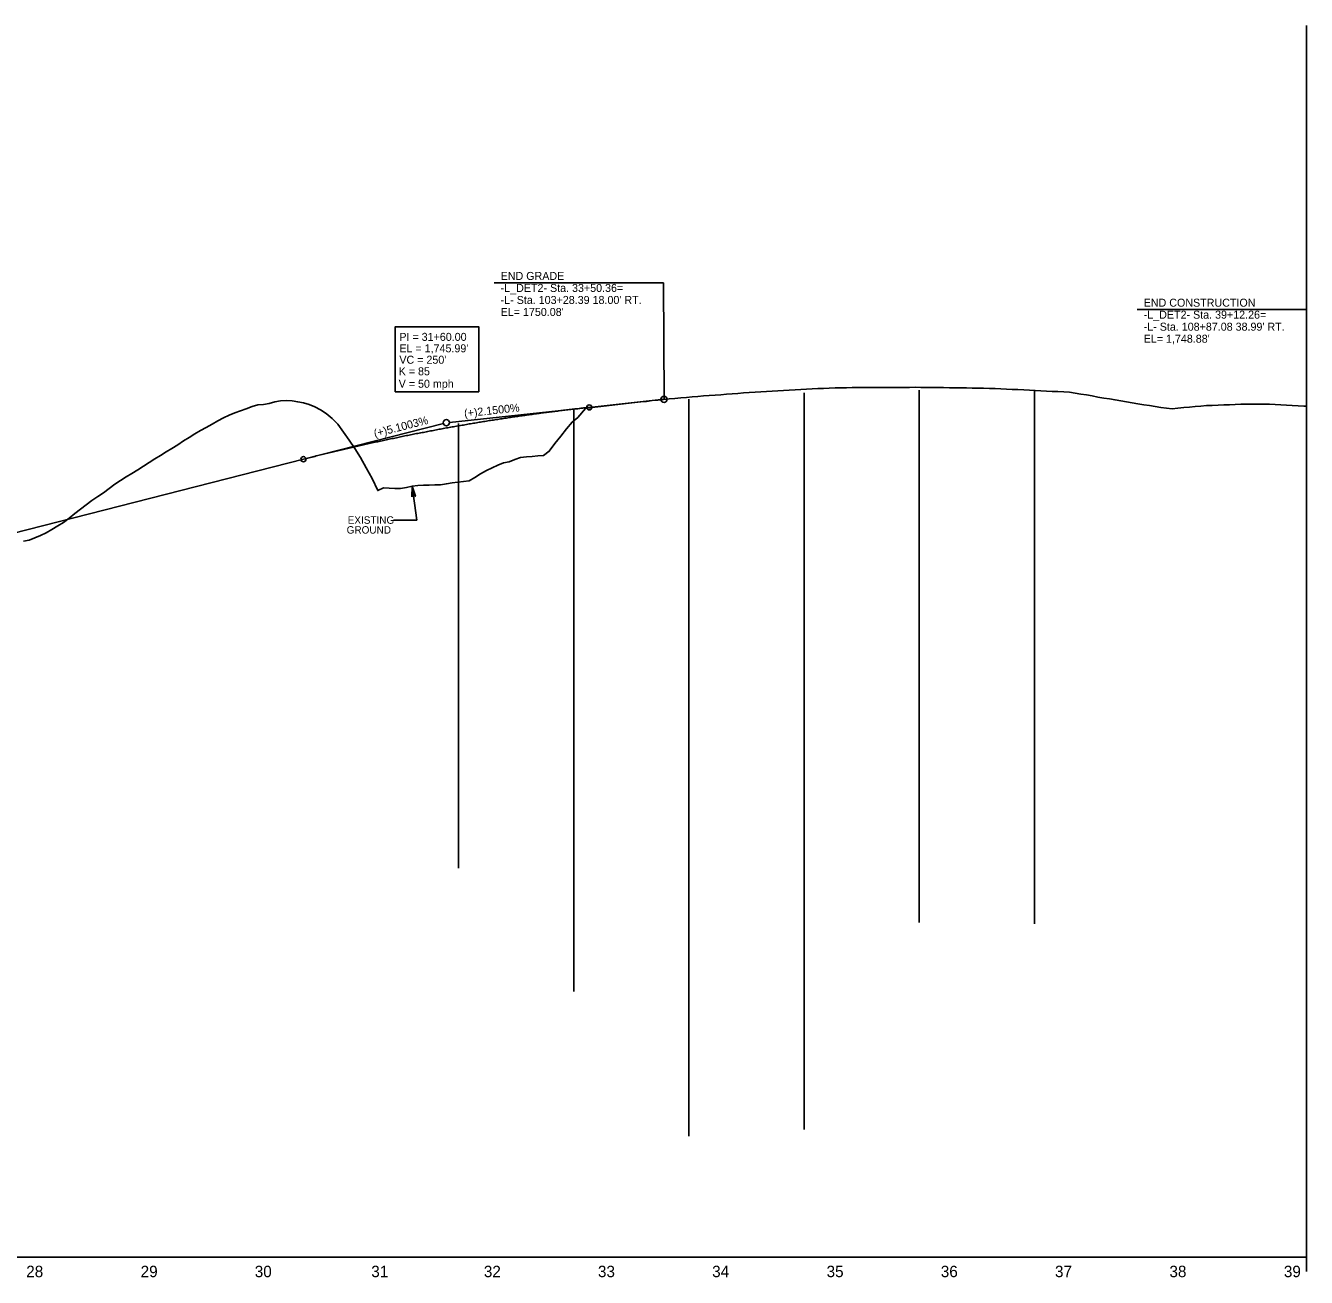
# Model space of a CAD drawing. Extents: x 498575 to 532350, y 405181 to 484585.
# Drawn here: x 507649 to 508769, y 437150 to 438244 of the extents above; entities that cross this region are included whole.
import ezdxf

# ---------------------------------------------------------------- set-up
doc = ezdxf.new("R2010")
doc.units = 0
for name, color, linetype in [('Exist Profile Cell', 7, 'Continuous'), ('Exist Vertical Profile Ground Line', 7, 'Continuous'), ('Exist Vertical Profile Horizontal Axis Label Major', 7, 'Continuous'), ('Prop Grid Mask', 7, 'Continuous'), ('Prop PFL Text', 7, 'Continuous'), ('Prop Vertical Profile Curve Label', 7, 'Continuous'), ('Prop Vertical Profile Grade', 7, 'Continuous'), ('Prop Vertical Profile Grade Label', 7, 'Continuous'), ('Prop VPI Label', 7, 'Continuous'), ('Scratch_Level_5', 7, 'Continuous'), ('Scratch_Level_6', 7, 'Continuous')]:
    doc.layers.add(name, color=color, linetype=linetype)

msp = doc.modelspace()

# ---------------------------------------------------------------- linework, layer by layer
at = {"layer": 'Exist Profile Cell'}
msp.add_line((505856.7, 437167.2), (508769, 437167.2), dxfattribs=at)
at = {"layer": 'Exist Vertical Profile Ground Line'}
for points in [[(508138.5, 437909.5), (508146.7, 437910.6), (508151.7, 437911.2), (508156.7, 437911.8), (508161.7, 437912.4), (508166.7, 437913), (508171.7, 437913.6), (508176.7, 437914.2), (508181.7, 437914.8), (508186.7, 437915.3), (508191.7, 437915.8), (508196.7, 437916.4), (508201.7, 437916.9), (508206.7, 437917.4), (508211.7, 437917.9), (508216.7, 437918.4), (508221.7, 437918.8), (508226.7, 437919.3), (508231.7, 437919.7), (508236.7, 437920.1), (508241.7, 437920.5), (508246.7, 437920.9), (508251.7, 437921.2), (508256.7, 437921.6), (508261.7, 437922), (508266.7, 437922.4), (508271.7, 437922.8), (508276.7, 437923.2)], [(508276.7, 437923.2), (508281.7, 437923.5), (508286.7, 437923.8), (508291.7, 437924.1), (508296.7, 437924.4), (508301.7, 437924.7), (508306.7, 437925), (508311.7, 437925.3), (508316.7, 437925.6), (508321.7, 437925.9), (508326.7, 437926.2), (508331.7, 437926.5), (508336.7, 437926.7), (508341.7, 437926.9), (508346.7, 437927.1), (508351.7, 437927.3), (508356.7, 437927.5), (508361.7, 437927.6), (508366.7, 437927.7), (508371.7, 437927.8), (508376.7, 437927.9), (508381.7, 437927.9), (508386.7, 437927.9), (508391.7, 437928), (508396.7, 437928), (508401.7, 437928), (508406.7, 437928), (508411.7, 437928), (508416.7, 437928), (508421.7, 437928), (508426.7, 437928.1), (508431.7, 437928), (508436.7, 437928), (508441.7, 437927.9), (508446.7, 437927.8), (508451.7, 437927.8), (508456.7, 437927.7), (508461.7, 437927.6), (508466.7, 437927.6), (508471.7, 437927.5), (508476.7, 437927.4), (508481.7, 437927.3), (508486.7, 437927.2), (508491.7, 437927), (508496.7, 437926.9), (508501.7, 437926.7), (508506.7, 437926.5), (508511.7, 437926.3), (508516.7, 437926.1), (508521.7, 437925.9), (508526.7, 437925.6), (508531.7, 437925.4), (508536.7, 437925.1), (508541.7, 437924.8), (508546.7, 437924.5), (508551.7, 437924.3), (508556.7, 437924), (508561.7, 437923.7), (508566.7, 437923.1), (508571.7, 437922.2), (508576.7, 437921.4), (508581.7, 437920.5), (508586.7, 437919.6), (508591.7, 437918.7), (508596.7, 437917.9), (508601.7, 437917), (508606.7, 437916.2), (508611.7, 437915.3), (508616.7, 437914.5), (508621.7, 437913.7), (508626.7, 437912.9), (508631.7, 437912.2), (508636.7, 437911.3), (508641.7, 437910.5), (508646.7, 437909.7), (508651.7, 437909.3), (508656.7, 437909.9), (508661.7, 437910.4), (508666.7, 437910.8), (508671.7, 437911.3), (508676.7, 437911.7), (508681.7, 437912.1), (508686.7, 437912.3), (508691.7, 437912.6), (508696.7, 437912.8), (508701.7, 437912.9), (508706.7, 437913.1), (508711.7, 437913.2), (508716.7, 437913.3), (508721.7, 437913.3), (508726.7, 437913.3), (508731.7, 437913.3), (508736.7, 437913.2), (508741.7, 437913), (508746.7, 437912.8), (508751.7, 437912.6), (508756.7, 437912.3), (508761.7, 437912), (508766.7, 437911.7), (508769, 437911.6)], [(507646.7, 437793.4), (507651.7, 437794.3), (507656.7, 437796.3), (507661.7, 437798.4), (507666.7, 437800.9), (507671.7, 437803.8), (507676.7, 437806.9), (507681.7, 437809.9), (507686.7, 437813.5), (507691.7, 437817.6), (507696.7, 437821.5), (507701.7, 437825.4), (507706.7, 437829.2), (507711.7, 437832.7), (507716.7, 437835.9), (507721.7, 437839.5), (507726.7, 437843.3), (507731.7, 437846.6), (507736.7, 437849.7), (507741.7, 437852.8), (507746.7, 437855.9), (507751.7, 437859), (507756.7, 437862.3), (507761.7, 437865.4), (507766.7, 437868.5), (507771.7, 437871.6), (507776.7, 437874.6), (507781.7, 437877.8), (507786.7, 437881.3), (507791.7, 437884.3), (507796.7, 437887.3), (507801.7, 437890.4), (507806.7, 437893), (507811.7, 437895.7), (507816.7, 437898.8), (507821.7, 437901.5), (507826.7, 437903.7), (507831.7, 437905.7), (507836.7, 437907.4), (507841.7, 437909.2), (507846.7, 437911.3), (507851.7, 437912.8), (507856.7, 437913)], [(507856.7, 437913), (507861.7, 437913.8), (507866.7, 437915.5), (507871.7, 437916.3), (507876.7, 437916.5), (507881.7, 437916.2), (507886.7, 437915.3), (507891.7, 437914.5), (507896.7, 437913), (507901.7, 437911.1), (507906.7, 437908.4), (507911.7, 437905.2), (507916.7, 437900.7), (507921.7, 437895.9), (507926.7, 437888.9), (507931.7, 437881.9), (507936.7, 437874.6), (507941.7, 437866.7), (507946.7, 437857.7), (507951.7, 437848.2), (507956.7, 437837.8), (507961.7, 437840.1), (507966.7, 437839.8), (507971.7, 437839.7), (507976.7, 437839.6), (507981.7, 437840.5), (507986.7, 437841.6), (507991.7, 437842.3), (507996.7, 437842.4), (508001.7, 437842.4), (508006.7, 437842.7), (508011.7, 437842.8), (508016.7, 437843.7), (508021.7, 437844.5), (508026.7, 437845.1), (508031.7, 437845.6), (508036.7, 437846.3), (508041.7, 437849.2), (508046.7, 437852.3), (508051.7, 437855.2), (508056.7, 437857.6), (508061.7, 437859.9), (508066.7, 437861.9), (508071.7, 437862.9), (508076.7, 437864.8), (508081.7, 437866.7), (508086.7, 437867.3), (508091.7, 437867.7), (508096.7, 437868.1), (508101.7, 437868.3), (508106.7, 437872.1), (508111.7, 437879), (508116.7, 437885.4), (508121.7, 437891.8), (508126.7, 437897.7), (508131.7, 437901.8), (508138.5, 437909.5)]]:
    msp.add_lwpolyline(points, dxfattribs=at)
at = {"layer": 'Prop Grid Mask'}
msp.add_lwpolyline([(507972, 437924.2), (508045, 437924.2), (508045, 437981), (507972, 437981)], close=True, dxfattribs=at)
at = {"layer": 'Prop PFL Text'}
for p, q in [((507990.9, 437812), (507986.7, 437841.6)), ((507970.5, 437812), (507990.9, 437812))]:
    msp.add_line(p, q, dxfattribs=at)
msp.add_lwpolyline([(507986.5, 437832.4), (507986.7, 437841.6), (507989.6, 437832.8), (507987.8, 437833.7)], close=True, dxfattribs=at)
at = {"layer": 'Prop Vertical Profile Curve Label'}
for centre in [(508141.7, 437910.5), (507891.7, 437865.2)]:
    msp.add_circle(centre, 2.25, dxfattribs=at)
at = {"layer": 'Prop Vertical Profile Grade'}
for p, q in [((508141.7, 437910.5), (508207.1, 437917.6)), ((507601.7, 437791.3), (507891.7, 437865.2))]:
    msp.add_line(p, q, dxfattribs=at)
msp.add_spline([(507891.7, 437865.2), (507896.7, 437866.5), (507901.7, 437867.7), (507906.7, 437869), (507911.7, 437870.2), (507916.7, 437871.4), (507921.7, 437872.6), (507926.7, 437873.8), (507931.7, 437874.9), (507936.7, 437876.1), (507941.7, 437877.2), (507946.7, 437878.4), (507951.7, 437879.5), (507956.7, 437880.5), (507961.7, 437881.6), (507966.7, 437882.7), (507971.7, 437883.7), (507976.7, 437884.8), (507981.7, 437885.8), (507986.7, 437886.8), (507991.7, 437887.8), (507996.7, 437888.7), (508001.7, 437889.7), (508006.7, 437890.6), (508011.7, 437891.6), (508016.7, 437892.5), (508021.7, 437893.4), (508026.7, 437894.3), (508031.7, 437895.1), (508036.7, 437896), (508041.7, 437896.8), (508046.7, 437897.7), (508051.7, 437898.5), (508056.7, 437899.3), (508061.7, 437900), (508066.7, 437900.8), (508071.7, 437901.6), (508076.7, 437902.3), (508081.7, 437903), (508086.7, 437903.7), (508091.7, 437904.4), (508096.7, 437905.1), (508101.7, 437905.8), (508106.7, 437906.4), (508111.7, 437907), (508116.7, 437907.7), (508121.7, 437908.3), (508126.7, 437908.9), (508131.7, 437909.4), (508136.7, 437910), (508141.7, 437910.5)], degree=3, dxfattribs=at)
at = {"layer": 'Prop VPI Label'}
for p, q in [((508058.6, 438019.5), (508206.5, 438019.5)), ((508207.1, 437917.6), (508206.5, 438019.5)), ((508621.1, 437996), (508769, 437996)), ((508769, 437911.6), (508769, 437996)), ((508141.7, 437910.5), (508019.5, 437897.4)), ((507891.7, 437865.2), (508014.1, 437896.4))]:
    msp.add_line(p, q, dxfattribs=at)
for centre in [(508207.1, 437917.6), (508016.7, 437897.1)]:
    msp.add_circle(centre, 2.75, dxfattribs=at)
at = {"layer": 'Scratch_Level_5'}
for p, q in [((508329.6, 437923.2), (508329.6, 437278.8)), ((508430.4, 437925.6), (508430.4, 437459.8)), ((508531.3, 437924.6), (508531.3, 437458.9)), ((508228.9, 437917.6), (508228.9, 437273.1)), ((508128.1, 437908.6), (508128.1, 437399.5)), ((508027.4, 437896.4), (508027.4, 437507.6))]:
    msp.add_line(p, q, dxfattribs=at)
at = {"layer": 'Scratch_Level_6'}
msp.add_line((508769, 437154.7), (508769, 438244.5), dxfattribs=at)

# ---------------------------------------------------------------- texts
at = {"layer": 'Exist Vertical Profile Horizontal Axis Label Major'}
for s, p in [('28', (507649.2, 437149.7)), ('29', (507749.3, 437149.7)), ('30', (507849.1, 437149.7)), ('31', (507951, 437149.7)), ('32', (508049.5, 437149.7)), ('33', (508149.3, 437149.7)), ('34', (508249.2, 437149.7)), ('35', (508349.3, 437149.7)), ('36', (508449.2, 437149.7)), ('37', (508549.1, 437149.7)), ('38', (508649.2, 437149.7)), ('39', (508749.3, 437149.7))]:
    msp.add_text(s, height=10, dxfattribs=at).set_placement(p)
at = {"layer": 'Prop PFL Text'}
for s, p in [('EXISTING', (507930.4, 437808.7)), ('GROUND', (507929.5, 437800.1))]:
    msp.add_text(s, height=6.52, dxfattribs=at).set_placement(p)
at = {"layer": 'Prop Vertical Profile Curve Label'}
for s, p in [("VC = 250'", (507975.6, 437948.7)), ('K = 85', (507975, 437938.6)), ('V = 50 mph', (507975, 437927.7))]:
    msp.add_text(s, height=7, dxfattribs=at).set_placement(p)
at = {"layer": 'Prop Vertical Profile Grade Label'}
for s, rotation, p in [('(+)2.1500%', 6.1359, (508032.6, 437901.8)), ('(+)5.1003%', 14.3062, (507954.2, 437884.2))]:
    msp.add_text(s, height=7, rotation=rotation, dxfattribs=at).set_placement(p)
at = {"layer": 'Prop VPI Label'}
for s, p in [('END GRADE', (508064.2, 438022)), ('-L_DET2- Sta. 33+50.36=', (508064.2, 438011.5)), ("-L- Sta. 103+28.39 18.00' RT.", (508064.2, 438001)), ('END CONSTRUCTION', (508626.7, 437998.6)), ("EL= 1750.08'", (508064.2, 437990.5)), ('-L_DET2- Sta. 39+12.26=', (508626.7, 437988.1)), ("-L- Sta. 108+87.08 38.99' RT.", (508626.7, 437977.6)), ('PI = 31+60.00', (507975.6, 437968.7)), ("EL = 1,745.99'", (507975.6, 437958.7)), ("EL= 1,748.88'", (508626.7, 437967.1))]:
    msp.add_text(s, height=7, dxfattribs=at).set_placement(p)

doc.saveas('drawing.dxf')
